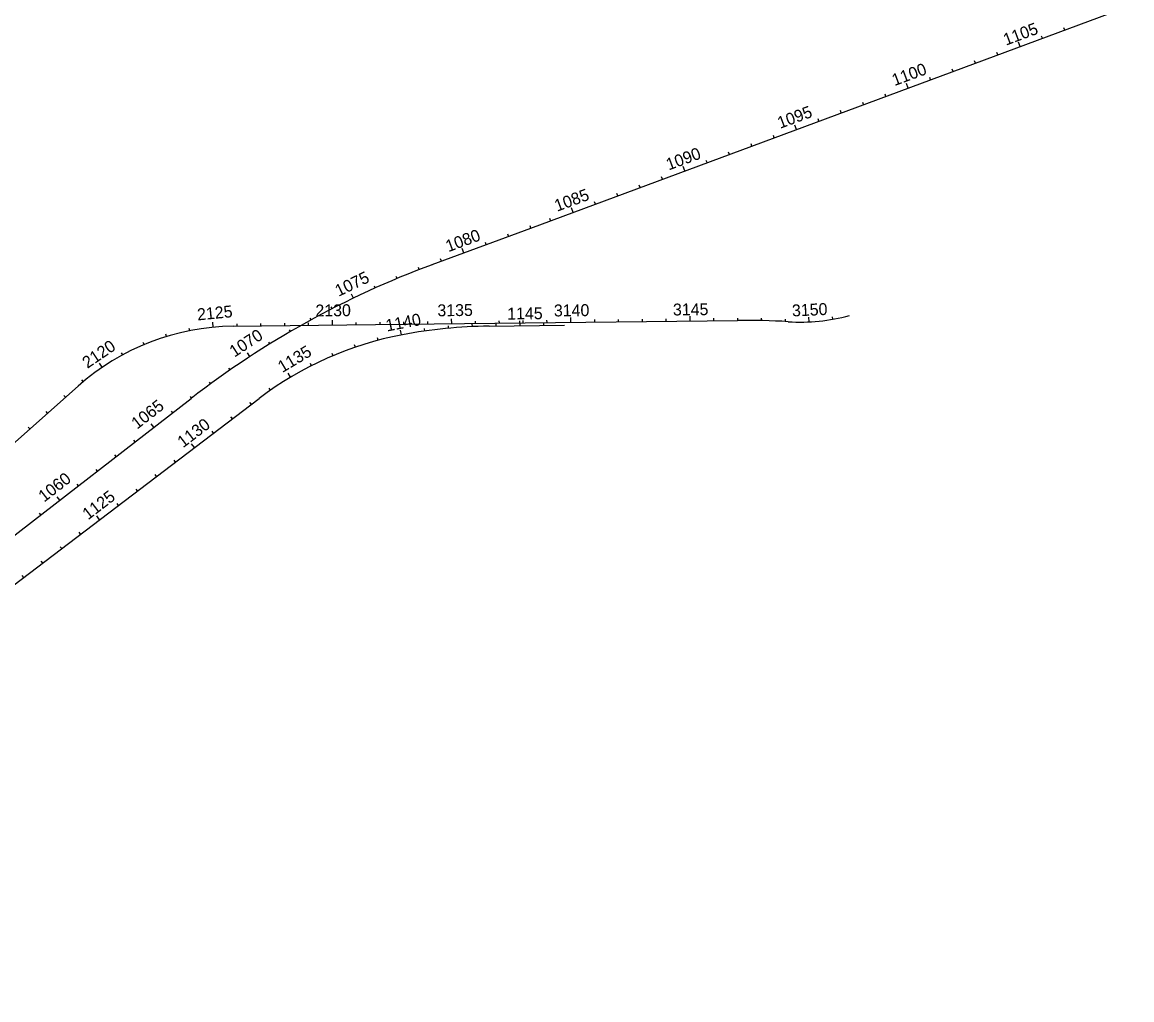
# Model space of a CAD drawing. Extents: x 448091 to 665917, y 1461380 to 1587607.
# Drawn here: x 470767 to 475421, y 1521539 to 1525640 of the extents above; entities that cross this region are included whole.
import ezdxf

# ---------------------------------------------------------------- set-up
doc = ezdxf.new("R2010")
doc.units = 0
doc.layers.add('TextShtNo', color=7, linetype='Continuous')
doc.layers.add('TextTitle', color=7, linetype='Continuous')

msp = doc.modelspace()

# ---------------------------------------------------------------- linework, layer by layer
at = {"layer": 'TextShtNo'}
for p, q in [((472900.4, 1524776.8), (475421, 1525712)), ((472485.7, 1524623), (472900.4, 1524776.8)), ((472368.1, 1524373.1), (473767.5, 1524389.2)), ((471651, 1524364.8), (472368.1, 1524373.1)), ((472724.7, 1524365.2), (473041.4, 1524368.8)), ((469909.2, 1523144.8), (471001.1, 1524113.7)), ((468218.7, 1521538.8), (471474.8, 1524061.3)), ((470508.9, 1523109.5), (471760.4, 1524061.6))]:
    msp.add_line(p, q, dxfattribs=at)
for centre, radius, start, end in [((473814.1, 1521041.7), 3819.7, 110.3513, 127.7648), ((473800.5, 1521524.6), 2864.8, 86.4078, 90.6594), ((474030.1, 1525182.2), 800, 266.4078, 284.9622), ((471662.5, 1523368.4), 996.4, 90.6594, 131.5853), ((472748.7, 1522281.8), 2083.5, 90.6594, 100.7151), ((472627.6, 1522921.6), 1432.4, 100.7151, 127.261)]:
    msp.add_arc(centre, radius, start, end, dxfattribs=at)
at = {"layer": 'TextTitle'}
for p, q in [((475139.8, 1525607.5), (475136.3, 1525616.8)), ((474952.2, 1525537.9), (474945.3, 1525556.7)), ((475046, 1525572.7), (475042.5, 1525582.1)), ((474858.5, 1525503.1), (474855, 1525512.5)), ((474764.7, 1525468.4), (474761.2, 1525477.7)), ((474577.2, 1525398.8), (474573.7, 1525408.2)), ((474671, 1525433.6), (474667.5, 1525443)), ((474483.4, 1525364), (474476.5, 1525382.8)), ((474389.7, 1525329.2), (474386.2, 1525338.6)), ((474202.2, 1525259.7), (474198.7, 1525269.1)), ((474295.9, 1525294.5), (474292.5, 1525303.8)), ((474108.4, 1525224.9), (474104.9, 1525234.3)), ((474014.7, 1525190.1), (474007.7, 1525208.9)), ((473827.1, 1525120.6), (473823.7, 1525130)), ((473920.9, 1525155.4), (473917.4, 1525164.7)), ((473733.4, 1525085.8), (473729.9, 1525095.2)), ((473545.9, 1525016.2), (473538.9, 1525035)), ((473639.6, 1525051), (473636.2, 1525060.4)), ((473452.1, 1524981.5), (473448.6, 1524990.8)), ((473358.4, 1524946.7), (473354.9, 1524956.1)), ((473264.6, 1524911.9), (473261.1, 1524921.3)), ((473077.1, 1524842.4), (473070.1, 1524861.1)), ((473170.8, 1524877.1), (473167.4, 1524886.5)), ((472983.3, 1524807.6), (472979.8, 1524817)), ((472900.4, 1524776.8), (472896.9, 1524786.2)), ((472712.8, 1524707.3), (472709.4, 1524716.6)), ((472806.6, 1524742), (472803.1, 1524751.4)), ((472619.1, 1524672.5), (472612.1, 1524691.2)), ((472525.3, 1524637.7), (472521.8, 1524647.1)), ((472339, 1524565.1), (472335.7, 1524573)), ((472431.7, 1524602.5), (472428.6, 1524610.5)), ((472247.3, 1524525.3), (472243.7, 1524533.1)), ((472156.6, 1524483.1), (472148.5, 1524499.8)), ((472067.1, 1524438.5), (472063.2, 1524446.2)), ((471568.3, 1524360.4), (471566.3, 1524381.1)), ((471978.8, 1524391.6), (471974.6, 1524399.2)), ((472068.1, 1524369.6), (472067.9, 1524389.6)), ((472168.1, 1524370.8), (472168, 1524380.8)), ((472268.1, 1524371.9), (472268, 1524381.9)), ((472368.1, 1524373.1), (472368, 1524383.1)), ((472468.1, 1524374.2), (472467.9, 1524384.2)), ((472568.1, 1524375.4), (472567.8, 1524395.4)), ((472668.1, 1524376.5), (472667.9, 1524386.5)), ((472768, 1524377.7), (472767.9, 1524387.7)), ((472854.8, 1524366.7), (472854.6, 1524386.7)), ((472868, 1524378.8), (472867.9, 1524388.8)), ((472968, 1524380), (472967.9, 1524390)), ((473068, 1524381.1), (473067.8, 1524401.1)), ((473168, 1524382.3), (473167.9, 1524392.3)), ((473268, 1524383.4), (473267.9, 1524393.4)), ((473368, 1524384.6), (473367.9, 1524394.6)), ((473468, 1524385.7), (473467.9, 1524395.7)), ((473568, 1524386.9), (473567.8, 1524406.9)), ((473668, 1524388), (473667.9, 1524398)), ((473768, 1524389.2), (473767.9, 1524399.2)), ((473768, 1524389.2), (473767.9, 1524393.5)), ((473868, 1524388.6), (473868.2, 1524398.6)), ((473967.9, 1524384.5), (473968.5, 1524394.6)), ((474067.8, 1524383), (474066.9, 1524403)), ((474167.1, 1524394), (474165.4, 1524403.8)), ((471469.3, 1524346), (471467.4, 1524355.8)), ((471469.3, 1524346), (471468.5, 1524350.2)), ((471568.3, 1524360.4), (471567.9, 1524364.7)), ((471668.1, 1524365), (471668, 1524375)), ((471768.1, 1524366.2), (471768, 1524376.2)), ((471768.1, 1524366.2), (471768.1, 1524370.5)), ((471868.1, 1524367.3), (471868, 1524377.3)), ((471868.1, 1524367.3), (471868.1, 1524371.6)), ((471891.7, 1524342.4), (471887.4, 1524349.9)), ((471968.1, 1524368.5), (471968, 1524378.5)), ((471968.1, 1524368.5), (471968, 1524372.8)), ((472068.1, 1524369.6), (472068, 1524373.9)), ((472357.1, 1524328.2), (472353.2, 1524348.6)), ((472455.8, 1524344.6), (472454.4, 1524354.5)), ((472455.8, 1524344.6), (472455.2, 1524348.9)), ((472555.1, 1524356.3), (472554.1, 1524366.2)), ((472555.1, 1524356.3), (472554.7, 1524360.6)), ((472654.8, 1524363.2), (472654.4, 1524373.2)), ((472754.8, 1524365.5), (472754.7, 1524375.5)), ((472954.8, 1524367.8), (472954.7, 1524377.8)), ((471278.3, 1524287.9), (471274.5, 1524297.1)), ((471278.3, 1524287.9), (471276.7, 1524291.8)), ((471372.4, 1524321.7), (471369.5, 1524331.3)), ((471372.4, 1524321.7), (471371.1, 1524325.8)), ((471806, 1524291), (471801.4, 1524298.3)), ((472259.7, 1524305.9), (472257.1, 1524315.6)), ((472259.7, 1524305.9), (472258.6, 1524310)), ((471188.1, 1524244.7), (471183.4, 1524253.5)), ((471188.1, 1524244.7), (471186.1, 1524248.5)), ((471721.6, 1524237.3), (471711.4, 1524252.8)), ((472070.6, 1524241.2), (472066.7, 1524250.4)), ((472070.6, 1524241.2), (472068.9, 1524245.2)), ((472164, 1524276.9), (472160.8, 1524286.3)), ((472164, 1524276.9), (472162.6, 1524280.9)), ((471102.7, 1524192.8), (471091.1, 1524210)), ((471102.7, 1524192.8), (471100.3, 1524196.4)), ((471979.9, 1524199.1), (471975.4, 1524208.1)), ((471979.9, 1524199.1), (471977.9, 1524203)), ((471638.7, 1524181.4), (471633.8, 1524188.5)), ((471892.4, 1524150.8), (471882.1, 1524168)), ((471892.4, 1524150.8), (471890.1, 1524154.5)), ((471023, 1524132.6), (471016.5, 1524140.3)), ((471023, 1524132.6), (471020.2, 1524135.9)), ((471557.2, 1524123.4), (471552.1, 1524130.3)), ((471808.4, 1524096.6), (471802.7, 1524104.8)), ((470947.9, 1524066.5), (470941.3, 1524074)), ((470947.9, 1524066.5), (470945, 1524069.7)), ((471477.3, 1524063.3), (471472.1, 1524070.1)), ((471808.4, 1524096.6), (471805.9, 1524100.1)), ((471398.3, 1524002), (471393, 1524008.8)), ((471728.1, 1524037), (471722, 1524045)), ((471728.1, 1524037), (471725.5, 1524040.4)), ((470873.1, 1524000.2), (470866.5, 1524007.6)), ((470873.1, 1524000.2), (470870.2, 1524003.4)), ((471648.5, 1523976.5), (471642.4, 1523984.4)), ((471648.5, 1523976.5), (471645.9, 1523979.9)), ((470798.3, 1523933.8), (470791.7, 1523941.3)), ((470798.3, 1523933.8), (470795.4, 1523937)), ((471319.2, 1523940.8), (471307.8, 1523955.5)), ((471568.9, 1523915.9), (471562.8, 1523923.9)), ((471568.9, 1523915.9), (471566.3, 1523919.3)), ((471240.2, 1523879.5), (471234.9, 1523886.3)), ((471489.3, 1523855.4), (471477.2, 1523871.3)), ((471161.1, 1523818.3), (471155.8, 1523825.1)), ((471409.7, 1523794.8), (471403.7, 1523802.8)), ((471409.7, 1523794.8), (471407.1, 1523798.2)), ((471082.1, 1523757.1), (471076.8, 1523763.9)), ((471330.1, 1523734.3), (471324.1, 1523742.2)), ((471330.1, 1523734.3), (471327.5, 1523737.7)), ((471003, 1523695.8), (470997.7, 1523702.6)), ((470924, 1523634.6), (470912.6, 1523649.3)), ((471250.5, 1523673.7), (471244.5, 1523681.7)), ((471250.5, 1523673.7), (471247.9, 1523677.2)), ((471171, 1523613.2), (471164.9, 1523621.1)), ((471171, 1523613.2), (471168.3, 1523616.6)), ((470844.9, 1523573.3), (470839.6, 1523580.1)), ((471091.4, 1523552.6), (471079.3, 1523568.6)), ((471091.4, 1523552.6), (471088.8, 1523556.1)), ((471011.8, 1523492.1), (471005.7, 1523500.1)), ((471011.8, 1523492.1), (471009.2, 1523495.5)), ((470932.2, 1523431.6), (470926.1, 1523439.5)), ((470932.2, 1523431.6), (470929.6, 1523435)), ((470852.6, 1523371), (470846.5, 1523379)), ((470852.6, 1523371), (470850, 1523374.4)), ((470773, 1523310.5), (470767, 1523318.4)), ((470773, 1523310.5), (470770.4, 1523313.9))]:
    msp.add_line(p, q, dxfattribs=at)

# ---------------------------------------------------------------- texts
for s, rotation, p in [('1105', 20.3513, (474893.1, 1525541.6)), ('1100', 20.3513, (474425.7, 1525372)), ('1095', 20.3513, (473945.7, 1525192.7)), ('1090', 20.3513, (473478.6, 1525018.1)), ('1085', 20.3513, (473010.2, 1524844.9)), ('1080', 20.3513, (472553.9, 1524675)), ('1075', 25.7173, (472093.8, 1524487.9)), ('2125', 5.4249, (471502.7, 1524388.9)), ('2130', 0.6594, (471996.8, 1524405.4)), ('3135', 0.6594, (472508.4, 1524406.3)), ('1145', 0.6594, (472801.2, 1524392.6)), ('3140', 0.6594, (472997.1, 1524405.7)), ('3145', 0.6594, (473496.5, 1524409.6)), ('3150', 2.7018, (473996.7, 1524405.5)), ('1140', 10.8848, (472296.7, 1524342.4)), ('1070', 33.2173, (471656.6, 1524232.8)), ('2120', 34.1749, (471040.1, 1524185.6)), ('1135', 30.8848, (471857.9, 1524168.1)), ('1065', 37.7648, (471248.6, 1523930.5)), ('1130', 37.261, (471441.4, 1523852.5)), ('1060', 37.7648, (470858.7, 1523624.6)), ('1125', 37.261, (471043, 1523550.3))]:
    msp.add_text(s, height=50, rotation=rotation, dxfattribs=at).set_placement(p)

doc.saveas('drawing.dxf')
